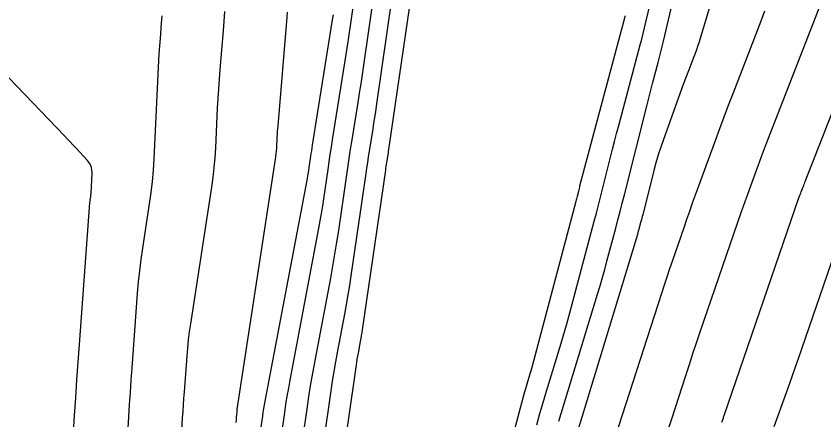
# Model space of a CAD drawing. Extents: x 658976 to 668726, y 639543 to 647196.
# Drawn here: x 661440.5 to 661507.5, y 641165.5 to 641198.9 of the extents above; entities that cross this region are included whole.
import ezdxf

# ---------------------------------------------------------------- set-up
doc = ezdxf.new("R2010")
doc.units = 0
doc.layers.add('Ex_Major Contours', color=7, linetype='Continuous')
doc.layers.add('Ex_Minor Contours', color=7, linetype='Continuous')

msp = doc.modelspace()

# ---------------------------------------------------------------- linework, layer by layer
at = {"layer": 'Ex_Major Contours'}
for points in [[(661471.701, 641200.645), (661470.362, 641191.429), (661470.294, 641190.963), (661470.223, 641190.497), (661470.151, 641190.032), (661470.078, 641189.566), (661469.78, 641187.706), (661469.707, 641187.241), (661469.635, 641186.776), (661469.565, 641186.31), (661469.496, 641185.844), (661468.271, 641177.399), (661468.151, 641176.602), (661468.022, 641175.808), (661467.885, 641175.014), (661467.739, 641174.222), (661467.139, 641171.057), (661466.993, 641170.265), (661466.856, 641169.472), (661466.728, 641168.677), (661466.609, 641167.881), (661465.363, 641159.243)], [(661483.662, 641165.052), (661483.924, 641165.984), (661484.194, 641166.914), (661484.472, 641167.841), (661485.6, 641171.547), (661485.878, 641172.474), (661486.148, 641173.404), (661486.409, 641174.336), (661486.662, 641175.271), (661488.432, 641181.925), (661488.606, 641182.583), (661488.778, 641183.241), (661488.947, 641183.901), (661489.115, 641184.56), (661489.781, 641187.2), (661489.948, 641187.859), (661490.118, 641188.518), (661490.29, 641189.177), (661490.464, 641189.835), (661492.238, 641196.497), (661492.362, 641196.97), (661492.483, 641197.444), (661492.599, 641197.919), (661492.713, 641198.395), (661493.254, 641200.706)], [(661499.003, 641165.277), (661499.104, 641165.556), (661499.13, 641165.626), (661499.155, 641165.696), (661499.179, 641165.766), (661499.204, 641165.836), (661505.425, 641183.915), (661505.462, 641184.022), (661505.501, 641184.128), (661505.541, 641184.234), (661505.582, 641184.34), (661505.748, 641184.762), (661505.79, 641184.867), (661505.831, 641184.972), (661505.872, 641185.078), (661505.914, 641185.183), (661512.162, 641201.122)], [(661457.806, 641199.264), (661457.748, 641198.465), (661457.684, 641197.666), (661457.414, 641194.472), (661457.35, 641193.673), (661457.293, 641192.874), (661457.243, 641192.074), (661457.2, 641191.274), (661457.037, 641187.977), (661456.986, 641187.162), (661456.914, 641186.349), (661456.821, 641185.538), (661456.707, 641184.73), (661454.966, 641173.419), (661454.87, 641172.752), (661454.787, 641172.083), (661454.718, 641171.412), (661454.661, 641170.741), (661454.442, 641167.776), (661454.403, 641167.24), (661454.366, 641166.705), (661454.331, 641166.169), (661454.297, 641165.632), (661454.168, 641163.488)]]:
    msp.add_lwpolyline(points, dxfattribs=at)
at = {"layer": 'Ex_Minor Contours'}
for points in [[(661485.507, 641165.353), (661488.713, 641175.884), (661488.916, 641176.562), (661489.113, 641177.241), (661489.304, 641177.922), (661489.489, 641178.605), (661490.217, 641181.339), (661490.397, 641182.023), (661490.576, 641182.708), (661490.752, 641183.393), (661490.926, 641184.079), (661492.81, 641191.543), (661492.921, 641191.982), (661493.034, 641192.421), (661493.149, 641192.86), (661493.265, 641193.298), (661493.731, 641195.051), (661493.846, 641195.49), (661493.958, 641195.929), (661494.066, 641196.369), (661494.171, 641196.81), (661495.609, 641202.947)], [(661498.707, 641202.015), (661497.089, 641196.664), (661496.997, 641196.372), (661496.9, 641196.082), (661496.798, 641195.793), (661496.69, 641195.507), (661496.246, 641194.364), (661496.136, 641194.078), (661496.027, 641193.792), (661495.92, 641193.505), (661495.814, 641193.217), (661494.159, 641188.67), (661493.937, 641188.034), (661493.731, 641187.393), (661493.541, 641186.747), (661493.368, 641186.096), (661492.448, 641182.448), (661492.413, 641182.311), (661492.378, 641182.173), (661492.342, 641182.036), (661492.306, 641181.899), (661492.16, 641181.35), (661492.123, 641181.213), (661492.084, 641181.076), (661492.045, 641180.94), (661492.004, 641180.804), (661486.354, 641162.245)], [(661494.554, 641164.644), (661494.853, 641165.544), (661496.021, 641169.152), (661496.316, 641170.054), (661496.614, 641170.954), (661496.916, 641171.852), (661497.222, 641172.75), (661500.647, 641182.707), (661500.805, 641183.164), (661500.966, 641183.62), (661501.128, 641184.075), (661501.292, 641184.53), (661501.954, 641186.347), (661502.12, 641186.801), (661502.289, 641187.254), (661502.461, 641187.706), (661502.635, 641188.157), (661508.031, 641202.05)], [(661473.284, 641200.884), (661471.416, 641188.026), (661471.393, 641187.868), (661471.369, 641187.711), (661471.345, 641187.554), (661471.32, 641187.397), (661471.219, 641186.768), (661471.194, 641186.611), (661471.17, 641186.454), (661471.146, 641186.297), (661471.123, 641186.139), (661469.206, 641172.927), (661469.169, 641172.683), (661469.13, 641172.44), (661469.088, 641172.197), (661469.043, 641171.954), (661468.859, 641170.985), (661468.815, 641170.742), (661468.773, 641170.499), (661468.733, 641170.256), (661468.697, 641170.012), (661466.762, 641156.601)], [(661462.395, 641163.361), (661462.786, 641166.069), (661462.888, 641166.746), (661462.996, 641167.421), (661463.113, 641168.095), (661463.236, 641168.768), (661465.618, 641181.324), (661465.729, 641181.93), (661465.835, 641182.538), (661465.933, 641183.147), (661466.025, 641183.757), (661466.379, 641186.2), (661466.469, 641186.81), (661466.561, 641187.42), (661466.655, 641188.03), (661466.752, 641188.639), (661467.77, 641195.004), (661467.854, 641195.536), (661467.936, 641196.068), (661468.017, 641196.601), (661468.095, 641197.134), (661468.536, 641200.166)], [(661470.118, 641200.405), (661469.309, 641194.831), (661469.195, 641194.057), (661469.078, 641193.283), (661468.958, 641192.509), (661468.836, 641191.736), (661468.341, 641188.644), (661468.219, 641187.871), (661468.1, 641187.098), (661467.983, 641186.324), (661467.869, 641185.549), (661467.231, 641181.152), (661467.082, 641180.162), (661466.922, 641179.174), (661466.751, 641178.187), (661466.57, 641177.203), (661465.302, 641170.518), (661465.112, 641169.483), (661464.933, 641168.445), (661464.765, 641167.406), (661464.609, 641166.365), (661463.963, 641161.885)], [(661502.533, 641199.29), (661502.321, 641198.693), (661502.097, 641198.1), (661499.906, 641192.461), (661499.533, 641191.492), (661499.165, 641190.521), (661498.802, 641189.548), (661498.444, 641188.573), (661496.803, 641184.064), (661496.559, 641183.39), (661496.318, 641182.714), (661496.081, 641182.038), (661495.846, 641181.361), (661494.913, 641178.649), (661494.682, 641177.97), (661494.453, 641177.291), (661494.228, 641176.61), (661494.005, 641175.929), (661489.832, 641163.043)], [(661452.603, 641198.911), (661452.581, 641198.599), (661452.556, 641198.287), (661452.45, 641197.038), (661452.425, 641196.725), (661452.403, 641196.413), (661452.383, 641196.1), (661452.366, 641195.787), (661451.935, 641187.069), (661451.877, 641186.137), (661451.794, 641185.208), (661451.688, 641184.281), (661451.558, 641183.357), (661450.99, 641179.665), (661450.857, 641178.741), (661450.742, 641177.815), (661450.646, 641176.887), (661450.568, 641175.957), (661450.108, 641169.746), (661450.035, 641168.742), (661449.966, 641167.738), (661449.9, 641166.734), (661449.838, 641165.73), (661449.588, 641161.584)], [(661462.994, 641199.212), (661462.962, 641198.808), (661462.2, 641189.797), (661462.181, 641189.566), (661462.165, 641189.336), (661462.15, 641189.105), (661462.138, 641188.874), (661462.092, 641187.949), (661462.078, 641187.718), (661462.057, 641187.488), (661462.031, 641187.259), (661461.999, 641187.03), (661458.842, 641166.521), (661458.83, 641166.437), (661458.819, 641166.352), (661458.811, 641166.267), (661458.803, 641166.182), (661458.776, 641165.807), (661458.771, 641165.739), (661458.766, 641165.671), (661458.762, 641165.603), (661458.757, 641165.535), (661458.741, 641165.263)], [(661460.783, 641164.525), (661460.963, 641165.774), (661461.01, 641166.086), (661461.06, 641166.397), (661461.113, 641166.707), (661461.17, 641167.018), (661464.665, 641185.445), (661464.707, 641185.673), (661464.747, 641185.903), (661464.784, 641186.132), (661464.819, 641186.362), (661464.952, 641187.283), (661464.986, 641187.513), (661465.021, 641187.743), (661465.056, 641187.973), (661465.093, 641188.202), (661466.752, 641198.574), (661466.774, 641198.714), (661466.796, 641198.853), (661466.817, 641198.993)], [(661479.037, 641154.161), (661482.65, 641167.699), (661482.701, 641167.886), (661482.754, 641168.073), (661482.808, 641168.26), (661482.863, 641168.446), (661483.09, 641169.19), (661483.146, 641169.376), (661483.2, 641169.562), (661483.252, 641169.749), (661483.303, 641169.937), (661486.928, 641183.564), (661486.956, 641183.669), (661486.983, 641183.774), (661487.01, 641183.879), (661487.037, 641183.985), (661487.143, 641184.406), (661487.17, 641184.512), (661487.197, 641184.617), (661487.225, 641184.722), (661487.252, 641184.827), (661490.986, 641198.85), (661491, 641198.904)], [(661444.899, 641157.884), (661445.378, 641165.827), (661445.469, 641167.3), (661445.566, 641168.772), (661445.667, 641170.244), (661445.774, 641171.716), (661446.641, 641183.425), (661446.647, 641183.489), (661446.653, 641183.553), (661446.661, 641183.616), (661446.67, 641183.68), (661446.709, 641183.934), (661446.718, 641183.998), (661446.726, 641184.062), (661446.731, 641184.125), (661446.735, 641184.19), (661446.819, 641185.886), (661446.807, 641186.18), (661446.738, 641186.454), (661446.614, 641186.708), (661446.435, 641186.941), (661445.464, 641187.986), (661445.233, 641188.234), (661445.001, 641188.481), (661444.767, 641188.726), (661444.532, 641188.971), (661439.917, 641193.762)], [(661503.328, 641164.909), (661504.354, 641167.728), (661504.609, 641168.433), (661504.861, 641169.139), (661505.11, 641169.847), (661505.356, 641170.556), (661508.634, 641180.082)]]:
    msp.add_lwpolyline(points, dxfattribs=at)

doc.saveas('drawing.dxf')
